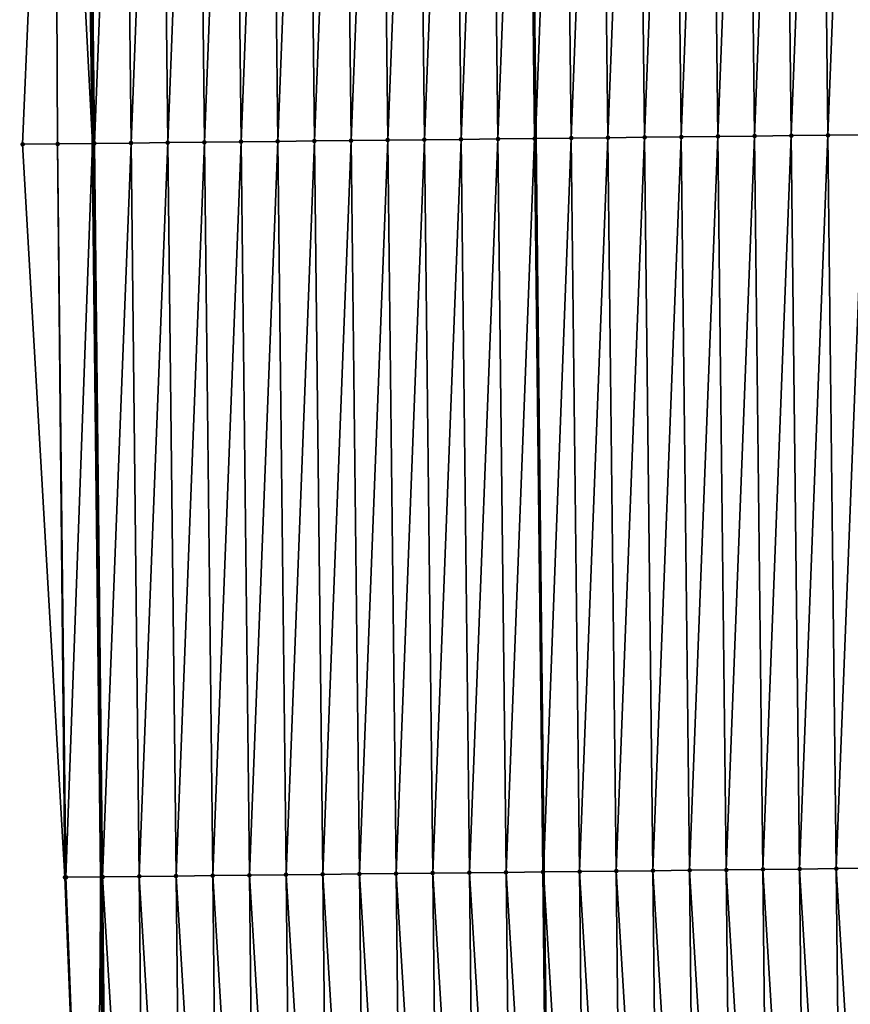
# Model space of a CAD drawing. Header units: feet. Extents: x 2007189 to 2022806, y 818621 to 837694.
# Tile 321 of 656: x 2011353 to 2011376, y 829023 to 829050. Entities that reach past the tile are written whole.
import ezdxf

# ---------------------------------------------------------------- set-up
doc = ezdxf.new("R2010")
doc.units = ezdxf.units.FT
doc.header["$MEASUREMENT"] = 0
for name, color, linetype, lineweight in [('EP_Travel Lane', 172, 'Continuous', 53), ('Road Shots', 141, 'Continuous', 100), ('Road X-Section', 40, 'Continuous', 13), ('STRIPING', 60, 'Continuous', 53)]:
    doc.layers.add(name, color=color, linetype=linetype, lineweight=lineweight)
doc.layers.add('I-77-MM17-21_SB-Surface-Border', color=7, linetype='Continuous')
doc.layers.add('I-77-MM17-21_SB-Surface-TIN', color=7, linetype='Continuous')

msp = doc.modelspace()

# ---------------------------------------------------------------- linework, layer by layer
at = {"layer": 'EP_Travel Lane'}
msp.add_polyline3d([(2011354.749587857, 829086.9643063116, 317.1524679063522), (2011354.979581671, 829066.9660118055, 317.0286059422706), (2011355.209577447, 829046.9675467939, 316.9328874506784), (2011355.439570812, 829026.9692913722, 316.8025781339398), (2011355.633534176, 829006.9840589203, 316.6913245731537), (2011355.821723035, 828986.9853854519, 316.5551894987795), (2011356.009913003, 828966.9865940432, 316.4383833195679), (2011356.19810302, 828946.9877975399, 316.3224105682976), (2011356.386292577, 828926.9890499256, 316.1984395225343), (2011356.574481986, 828906.9903179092, 316.0719165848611), (2011356.762671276, 828886.9915987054, 315.9433314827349), (2011356.950861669, 828866.992762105, 315.8339187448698), (2011357.139050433, 828846.9940987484, 315.696163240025), (2011357.327239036, 828826.995452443, 315.5556009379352), (2011357.535501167, 828806.9998870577, 315.4221144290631), (2011357.747121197, 828787.0012546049, 315.3215290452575), (2011357.958739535, 828767.0027819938, 315.1930798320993), (2011358.170357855, 828747.0043111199, 315.064400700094)], dxfattribs=at)
at = {"layer": 'I-77-MM17-21_SB-Surface-Border', "color": 3, "linetype": 'Continuous', "lineweight": -3}
msp.add_polyline3d([(2011356.669635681, 828746.9886572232, 315.024594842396), (2011357.350865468, 828766.9964450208, 315.1763109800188), (2011356.27611999, 828786.9858623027, 315.2909297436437), (2011356.067860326, 828806.9845930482, 315.3806073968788), (2011355.335832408, 828826.9744574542, 315.4975312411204), (2011355.622954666, 828846.9780881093, 315.6563314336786), (2011354.037516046, 828866.9620809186, 315.7434684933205), (2011354.46445267, 828886.9673824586, 315.8741251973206), (2011353.22869674, 828906.9551135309, 315.9629740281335), (2011353.799391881, 828926.9618330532, 316.1137954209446), (2011354.332915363, 828946.96812921, 316.2686811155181), (2011354.131869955, 828966.9667951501, 316.3834662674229), (2011354.097969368, 828986.9671800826, 316.5101890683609), (2011355.257987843, 829006.9800873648, 316.6823774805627), (2011354.461545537, 829026.9583566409, 316.777838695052), (2011353.307004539, 829046.9462924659, 316.8819204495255), (2011354.165455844, 829066.956908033, 317.0082613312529), (2011354.586643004, 829086.9624844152, 317.1483636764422)], dxfattribs=at)
at = {"layer": 'I-77-MM17-21_SB-Surface-TIN', "color": 128, "linetype": 'Continuous', "lineweight": -3}
for points in [[(2011363.262666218, 829047.0580877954, 317.0534414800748), (2011364.03594544, 829067.0677459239, 317.1784821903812), (2011363.03600847, 829067.0565180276, 317.1611364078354)], [(2011363.262666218, 829047.0580877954, 317.0534414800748), (2011364.262603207, 829047.0693140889, 317.0710516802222), (2011364.03594544, 829067.0677459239, 317.1784821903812)], [(2011364.262603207, 829047.0693140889, 317.0710516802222), (2011365.035882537, 829067.0789627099, 317.1976607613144), (2011364.03594544, 829067.0677459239, 317.1784821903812)], [(2011364.262603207, 829047.0693140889, 317.0710516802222), (2011365.262540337, 829047.0805278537, 317.090728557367), (2011365.035882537, 829067.0789627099, 317.1976607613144)], [(2011365.262540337, 829047.0805278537, 317.090728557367), (2011366.035819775, 829067.090167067, 317.2188895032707), (2011365.035882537, 829067.0789627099, 317.1976607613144)], [(2011365.262540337, 829047.0805278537, 317.090728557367), (2011366.26247756, 829047.0917335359, 317.1117387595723), (2011366.035819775, 829067.090167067, 317.2188895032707)], [(2011366.26247756, 829047.0917335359, 317.1117387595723), (2011367.035757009, 829067.1013716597, 317.2400794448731), (2011366.035819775, 829067.090167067, 317.2188895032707)], [(2011366.26247756, 829047.0917335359, 317.1117387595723), (2011367.262414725, 829047.1029442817, 317.1319136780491), (2011367.035757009, 829067.1013716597, 317.2400794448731)], [(2011367.262414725, 829047.1029442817, 317.1319136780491), (2011367.059931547, 829067.1016428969, 317.2405332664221), (2011367.035757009, 829067.1013716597, 317.2400794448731)], [(2011368.035694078, 829067.1125909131, 317.2588509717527), (2011367.059931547, 829067.1016428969, 317.2405332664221), (2011367.285335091, 829047.1032014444, 317.1323444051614)], [(2011367.262414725, 829047.1029442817, 317.1319136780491), (2011367.285335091, 829047.1032014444, 317.1323444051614), (2011367.059931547, 829067.1016428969, 317.2405332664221)], [(2011368.262351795, 829047.114163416, 317.1507048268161), (2011368.035694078, 829067.1125909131, 317.2588509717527), (2011367.285335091, 829047.1032014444, 317.1323444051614)], [(2011368.262351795, 829047.114163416, 317.1507048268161), (2011369.035630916, 829067.1238305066, 317.274267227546), (2011368.035694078, 829067.1125909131, 317.2588509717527)], [(2011368.262351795, 829047.114163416, 317.1507048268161), (2011369.262288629, 829047.1254033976, 317.1660570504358), (2011369.035630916, 829067.1238305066, 317.274267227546)], [(2011369.262288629, 829047.1254033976, 317.1660570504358), (2011370.035567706, 829067.1350744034, 317.288973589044), (2011369.035630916, 829067.1238305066, 317.274267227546)], [(2011369.262288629, 829047.1254033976, 317.1660570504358), (2011370.262225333, 829047.1366547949, 317.179526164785), (2011370.035567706, 829067.1350744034, 317.288973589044)], [(2011370.262225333, 829047.1366547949, 317.179526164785), (2011371.035504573, 829067.1463114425, 317.3048112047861), (2011370.035567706, 829067.1350744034, 317.288973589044)], [(2011370.262225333, 829047.1366547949, 317.179526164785), (2011371.262162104, 829047.1479003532, 317.1939584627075), (2011371.035504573, 829067.1463114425, 317.3048112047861)], [(2011371.262162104, 829047.1479003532, 317.1939584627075), (2011372.035441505, 829067.1575427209, 317.3215991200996), (2011371.035504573, 829067.1463114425, 317.3048112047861)], [(2011371.262162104, 829047.1479003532, 317.1939584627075), (2011372.262098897, 829047.159143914, 317.2087202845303), (2011372.035441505, 829067.1575427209, 317.3215991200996)], [(2011372.262098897, 829047.159143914, 317.2087202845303), (2011373.035378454, 829067.1687725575, 317.3386248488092), (2011372.035441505, 829067.1575427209, 317.3215991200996)], [(2011372.262098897, 829047.159143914, 317.2087202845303), (2011373.262035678, 829047.1703885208, 317.2233095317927), (2011373.035378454, 829067.1687725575, 317.3386248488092)], [(2011373.262035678, 829047.1703885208, 317.2233095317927), (2011374.035315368, 829067.1800054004, 317.3551546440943), (2011373.035378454, 829067.1687725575, 317.3386248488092)], [(2011373.262035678, 829047.1703885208, 317.2233095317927), (2011374.261972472, 829047.1816320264, 317.2380804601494), (2011374.035315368, 829067.1800054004, 317.3551546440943)], [(2011374.261972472, 829047.1816320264, 317.2380804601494), (2011375.03525227, 829067.1912394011, 317.3714934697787), (2011374.035315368, 829067.1800054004, 317.3551546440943)], [(2011374.261972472, 829047.1816320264, 317.2380804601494), (2011375.261909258, 829047.1928762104, 317.252739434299), (2011375.03525227, 829067.1912394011, 317.3714934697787)], [(2011375.261909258, 829047.1928762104, 317.252739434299), (2011376.035189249, 829067.2024665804, 317.3889575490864), (2011375.03525227, 829067.1912394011, 317.3714934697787)], [(2011375.261909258, 829047.1928762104, 317.252739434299), (2011376.261846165, 829047.2041097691, 317.2691511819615), (2011376.035189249, 829067.2024665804, 317.3889575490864)], [(2011354.263234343, 829046.9569606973, 316.9098713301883), (2011354.165455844, 829066.956908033, 317.0082613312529), (2011353.307004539, 829046.9462924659, 316.8819204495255)], [(2011354.165455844, 829066.956908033, 317.0082613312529), (2011355.209577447, 829046.9675467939, 316.9328874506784), (2011354.979581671, 829066.9660118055, 317.0286059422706)], [(2011354.263234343, 829046.9569606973, 316.9098713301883), (2011355.209577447, 829046.9675467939, 316.9328874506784), (2011354.165455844, 829066.956908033, 317.0082613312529)], [(2011355.03651323, 829066.9666484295, 317.0300286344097), (2011354.979581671, 829066.9660118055, 317.0286059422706), (2011355.209577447, 829046.9675467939, 316.9328874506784)], [(2011355.263171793, 829046.9681463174, 316.9341909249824), (2011356.036450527, 829066.9778475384, 317.0521231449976), (2011355.03651323, 829066.9666484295, 317.0300286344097)], [(2011355.263171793, 829046.9681463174, 316.9341909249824), (2011355.03651323, 829066.9666484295, 317.0300286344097), (2011355.209577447, 829046.9675467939, 316.9328874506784)], [(2011355.263171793, 829046.9681463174, 316.9341909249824), (2011356.263108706, 829046.9793793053, 316.9506968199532), (2011356.036450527, 829066.9778475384, 317.0521231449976)], [(2011356.263108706, 829046.9793793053, 316.9506968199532), (2011357.036387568, 829066.9890692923, 317.0704822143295), (2011356.036450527, 829066.9778475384, 317.0521231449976)], [(2011356.263108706, 829046.9793793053, 316.9506968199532), (2011357.263045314, 829046.9906392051, 316.9627633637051), (2011357.036387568, 829066.9890692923, 317.0704822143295)], [(2011357.263045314, 829046.9906392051, 316.9627633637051), (2011358.036324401, 829067.0003092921, 317.085831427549), (2011357.036387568, 829066.9890692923, 317.0704822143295)], [(2011357.263045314, 829046.9906392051, 316.9627633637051), (2011358.262982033, 829047.001889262, 316.9764536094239), (2011358.036324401, 829067.0003092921, 317.085831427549)], [(2011358.262982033, 829047.001889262, 316.9764536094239), (2011359.036261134, 829067.0115581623, 317.0997173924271), (2011358.036324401, 829067.0003092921, 317.085831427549)], [(2011358.262982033, 829047.001889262, 316.9764536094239), (2011359.262918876, 829047.0131284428, 316.9919379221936), (2011359.036261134, 829067.0115581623, 317.0997173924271)], [(2011359.262918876, 829047.0131284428, 316.9919379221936), (2011360.036197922, 829067.0228021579, 317.1144074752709), (2011359.036261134, 829067.0115581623, 317.0997173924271)], [(2011359.262918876, 829047.0131284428, 316.9919379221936), (2011360.262855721, 829047.0243674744, 317.0074468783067), (2011360.036197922, 829067.0228021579, 317.1144074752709)], [(2011360.262855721, 829047.0243674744, 317.0074468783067), (2011361.036134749, 829067.0340427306, 317.12966223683), (2011360.036197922, 829067.0228021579, 317.1144074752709)], [(2011360.262855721, 829047.0243674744, 317.0074468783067), (2011361.262792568, 829047.035606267, 317.0229952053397), (2011361.036134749, 829067.0340427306, 317.12966223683)], [(2011361.262792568, 829047.035606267, 317.0229952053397), (2011362.036071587, 829067.0452823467, 317.1450747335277), (2011361.036134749, 829067.0340427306, 317.12966223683)], [(2011361.262792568, 829047.035606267, 317.0229952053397), (2011362.262729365, 829047.046849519, 317.037807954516), (2011362.036071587, 829067.0452823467, 317.1450747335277)], [(2011362.262729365, 829047.046849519, 317.037807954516), (2011363.03600847, 829067.0565180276, 317.1611364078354), (2011362.036071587, 829067.0452823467, 317.1450747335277)], [(2011362.262729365, 829047.046849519, 317.037807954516), (2011363.262666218, 829047.0580877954, 317.0534414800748), (2011363.03600847, 829067.0565180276, 317.1611364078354)], [(2011375.261909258, 829047.1928762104, 317.252739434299), (2011375.488567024, 829027.194444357, 317.14531035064), (2011376.261846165, 829047.2041097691, 317.2691511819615)], [(2011376.261846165, 829047.2041097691, 317.2691511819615), (2011375.488567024, 829027.194444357, 317.14531035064), (2011376.488503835, 829027.2056863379, 317.1603335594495)], [(2011354.263234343, 829046.9569606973, 316.9098713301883), (2011353.307004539, 829046.9462924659, 316.8819204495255), (2011354.461545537, 829026.9583566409, 316.777838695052)], [(2011354.263234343, 829046.9569606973, 316.9098713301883), (2011354.489890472, 829026.9586733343, 316.7785911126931), (2011355.209577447, 829046.9675467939, 316.9328874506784)], [(2011354.263234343, 829046.9569606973, 316.9098713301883), (2011354.461545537, 829026.9583566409, 316.777838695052), (2011354.489890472, 829026.9586733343, 316.7785911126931)], [(2011354.489890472, 829026.9586733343, 316.7785911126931), (2011355.439570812, 829026.9692913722, 316.8025781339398), (2011355.209577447, 829046.9675467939, 316.9328874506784)], [(2011355.263171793, 829046.9681463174, 316.9341909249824), (2011355.209577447, 829046.9675467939, 316.9328874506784), (2011355.439570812, 829026.9692913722, 316.8025781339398)], [(2011355.263171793, 829046.9681463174, 316.9341909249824), (2011355.489827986, 829026.96985328, 316.8038475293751), (2011356.263108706, 829046.9793793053, 316.9506968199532)], [(2011355.263171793, 829046.9681463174, 316.9341909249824), (2011355.439570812, 829026.9692913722, 316.8025781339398), (2011355.489827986, 829026.96985328, 316.8038475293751)], [(2011356.263108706, 829046.9793793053, 316.9506968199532), (2011355.489827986, 829026.96985328, 316.8038475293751), (2011356.489765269, 829026.9810535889, 316.8257448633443)], [(2011356.263108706, 829046.9793793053, 316.9506968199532), (2011356.489765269, 829026.9810535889, 316.8257448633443), (2011357.263045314, 829046.9906392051, 316.9627633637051)], [(2011357.263045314, 829046.9906392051, 316.9627633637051), (2011356.489765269, 829026.9810535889, 316.8257448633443), (2011357.489702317, 829026.9922746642, 316.8442166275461)], [(2011357.263045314, 829046.9906392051, 316.9627633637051), (2011357.489702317, 829026.9922746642, 316.8442166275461), (2011358.262982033, 829047.001889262, 316.9764536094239)], [(2011358.262982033, 829047.001889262, 316.9764536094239), (2011357.489702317, 829026.9922746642, 316.8442166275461), (2011358.489639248, 829027.003506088, 316.8609812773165)], [(2011358.262982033, 829047.001889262, 316.9764536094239), (2011358.489639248, 829027.003506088, 316.8609812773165), (2011359.262918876, 829047.0131284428, 316.9919379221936)], [(2011359.262918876, 829047.0131284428, 316.9919379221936), (2011358.489639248, 829027.003506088, 316.8609812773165), (2011359.489576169, 829027.0147383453, 316.8776084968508)], [(2011359.262918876, 829047.0131284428, 316.9919379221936), (2011359.489576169, 829027.0147383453, 316.8776084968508), (2011360.262855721, 829047.0243674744, 317.0074468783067)], [(2011360.262855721, 829047.0243674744, 317.0074468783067), (2011359.489576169, 829027.0147383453, 316.8776084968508), (2011360.489513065, 829027.0259729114, 316.8938548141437)], [(2011360.262855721, 829047.0243674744, 317.0074468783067), (2011360.489513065, 829027.0259729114, 316.8938548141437), (2011361.262792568, 829047.035606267, 317.0229952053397)], [(2011361.262792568, 829047.035606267, 317.0229952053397), (2011360.489513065, 829027.0259729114, 316.8938548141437), (2011361.489449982, 829027.0372054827, 316.9104301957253)], [(2011361.262792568, 829047.035606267, 317.0229952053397), (2011361.489449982, 829027.0372054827, 316.9104301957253), (2011362.262729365, 829047.046849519, 317.037807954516)], [(2011362.262729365, 829047.046849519, 317.037807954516), (2011361.489449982, 829027.0372054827, 316.9104301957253), (2011362.489386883, 829027.0484395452, 316.9267596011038)], [(2011362.262729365, 829047.046849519, 317.037807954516), (2011362.489386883, 829027.0484395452, 316.9267596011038), (2011363.262666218, 829047.0580877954, 317.0534414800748)], [(2011363.262666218, 829047.0580877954, 317.0534414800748), (2011362.489386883, 829027.0484395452, 316.9267596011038), (2011363.489323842, 829027.0596684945, 316.9439324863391)], [(2011363.262666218, 829047.0580877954, 317.0534414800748), (2011363.489323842, 829027.0596684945, 316.9439324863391), (2011364.262603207, 829047.0693140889, 317.0710516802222)], [(2011364.262603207, 829047.0693140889, 317.0710516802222), (2011363.489323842, 829027.0596684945, 316.9439324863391), (2011364.489260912, 829027.0708876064, 316.9627280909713)], [(2011364.262603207, 829047.0693140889, 317.0710516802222), (2011364.489260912, 829027.0708876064, 316.9627280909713), (2011365.262540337, 829047.0805278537, 317.090728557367)], [(2011365.262540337, 829047.0805278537, 317.090728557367), (2011364.489260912, 829027.0708876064, 316.9627280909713), (2011365.489198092, 829027.0820969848, 316.9831293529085)], [(2011365.262540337, 829047.0805278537, 317.090728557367), (2011365.489198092, 829027.0820969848, 316.9831293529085), (2011366.26247756, 829047.0917335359, 317.1117387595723)], [(2011366.26247756, 829047.0917335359, 317.1117387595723), (2011365.489198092, 829027.0820969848, 316.9831293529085), (2011366.489135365, 829027.0932982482, 317.0048692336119)], [(2011366.26247756, 829047.0917335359, 317.1117387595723), (2011366.489135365, 829027.0932982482, 317.0048692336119), (2011367.262414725, 829047.1029442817, 317.1319136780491)], [(2011367.262414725, 829047.1029442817, 317.1319136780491), (2011366.489135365, 829027.0932982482, 317.0048692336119), (2011367.489072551, 829027.1045071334, 317.0253518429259)], [(2011367.262414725, 829047.1029442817, 317.1319136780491), (2011367.489072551, 829027.1045071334, 317.0253518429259), (2011367.285335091, 829047.1032014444, 317.1323444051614)], [(2011368.262351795, 829047.114163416, 317.1507048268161), (2011367.285335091, 829047.1032014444, 317.1323444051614), (2011367.510738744, 829027.1047502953, 317.0257473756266)], [(2011367.489072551, 829027.1045071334, 317.0253518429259), (2011367.510738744, 829027.1047502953, 317.0257473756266), (2011367.285335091, 829047.1032014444, 317.1323444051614)], [(2011368.262351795, 829047.114163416, 317.1507048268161), (2011367.510738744, 829027.1047502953, 317.0257473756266), (2011368.489009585, 829027.115729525, 317.0436064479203)], [(2011368.262351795, 829047.114163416, 317.1507048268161), (2011368.489009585, 829027.115729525, 317.0436064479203), (2011369.262288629, 829047.1254033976, 317.1660570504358)], [(2011369.262288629, 829047.1254033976, 317.1660570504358), (2011368.489009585, 829027.115729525, 317.0436064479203), (2011369.488946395, 829027.1269714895, 317.0586323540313)], [(2011369.262288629, 829047.1254033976, 317.1660570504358), (2011369.488946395, 829027.1269714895, 317.0586323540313), (2011370.262225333, 829047.1366547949, 317.179526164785)], [(2011370.262225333, 829047.1366547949, 317.179526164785), (2011369.488946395, 829027.1269714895, 317.0586323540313), (2011370.488883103, 829027.1382225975, 317.0721499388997)], [(2011370.262225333, 829047.1366547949, 317.179526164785), (2011370.488883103, 829027.1382225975, 317.0721499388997), (2011371.262162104, 829047.1479003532, 317.1939584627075)], [(2011371.262162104, 829047.1479003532, 317.1939584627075), (2011370.488883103, 829027.1382225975, 317.0721499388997), (2011371.488819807, 829027.149474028, 317.0856143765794)], [(2011371.262162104, 829047.1479003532, 317.1939584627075), (2011371.488819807, 829027.149474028, 317.0856143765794), (2011372.262098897, 829047.159143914, 317.2087202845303)], [(2011372.262098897, 829047.159143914, 317.2087202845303), (2011371.488819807, 829027.149474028, 317.0856143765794), (2011372.488756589, 829027.1607185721, 317.1002147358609)], [(2011372.262098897, 829047.159143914, 317.2087202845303), (2011372.488756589, 829027.1607185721, 317.1002147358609), (2011373.262035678, 829047.1703885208, 317.2233095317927)], [(2011373.262035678, 829047.1703885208, 317.2233095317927), (2011372.488756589, 829027.1607185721, 317.1002147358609), (2011373.488693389, 829027.171961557, 317.1150723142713)], [(2011373.262035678, 829047.1703885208, 317.2233095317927), (2011373.488693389, 829027.171961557, 317.1150723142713), (2011374.261972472, 829047.1816320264, 317.2380804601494)], [(2011374.261972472, 829047.1816320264, 317.2380804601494), (2011373.488693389, 829027.171961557, 317.1150723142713), (2011374.488630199, 829027.1832035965, 317.1300858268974)], [(2011374.261972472, 829047.1816320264, 317.2380804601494), (2011374.488630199, 829027.1832035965, 317.1300858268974), (2011375.261909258, 829047.1928762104, 317.252739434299)], [(2011375.261909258, 829047.1928762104, 317.252739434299), (2011374.488630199, 829027.1832035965, 317.1300858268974), (2011375.488567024, 829027.194444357, 317.14531035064)], [(2011364.705397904, 829007.0803705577, 316.8464413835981), (2011364.489260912, 829027.0708876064, 316.9627280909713), (2011363.489323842, 829027.0596684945, 316.9439324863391)], [(2011365.70534157, 829007.0909854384, 316.8637096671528), (2011365.489198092, 829027.0820969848, 316.9831293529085), (2011364.489260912, 829027.0708876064, 316.9627280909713)], [(2011364.705397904, 829007.0803705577, 316.8464413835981), (2011365.70534157, 829007.0909854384, 316.8637096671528), (2011364.489260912, 829027.0708876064, 316.9627280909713)], [(2011366.705285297, 829007.1015946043, 316.8819129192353), (2011366.489135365, 829027.0932982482, 317.0048692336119), (2011365.489198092, 829027.0820969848, 316.9831293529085)], [(2011365.70534157, 829007.0909854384, 316.8637096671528), (2011366.705285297, 829007.1015946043, 316.8819129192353), (2011365.489198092, 829027.0820969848, 316.9831293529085)], [(2011367.705228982, 829007.112207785, 316.8994593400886), (2011367.489072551, 829027.1045071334, 317.0253518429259), (2011366.489135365, 829027.0932982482, 317.0048692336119)], [(2011366.705285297, 829007.1015946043, 316.8819129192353), (2011367.705228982, 829007.112207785, 316.8994593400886), (2011366.489135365, 829027.0932982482, 317.0048692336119)], [(2011367.489072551, 829027.1045071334, 317.0253518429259), (2011367.727162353, 829007.1124406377, 316.8998349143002), (2011367.510738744, 829027.1047502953, 317.0257473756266)], [(2011367.705228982, 829007.112207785, 316.8994593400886), (2011367.727162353, 829007.1124406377, 316.8998349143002), (2011367.489072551, 829027.1045071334, 317.0253518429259)], [(2011368.705172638, 829007.1228235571, 316.9165817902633), (2011368.489009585, 829027.115729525, 317.0436064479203), (2011367.510738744, 829027.1047502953, 317.0257473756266)], [(2011368.705172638, 829007.1228235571, 316.9165817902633), (2011367.510738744, 829027.1047502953, 317.0257473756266), (2011367.727162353, 829007.1124406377, 316.8998349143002)], [(2011369.705116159, 829007.133451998, 316.9316316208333), (2011369.488946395, 829027.1269714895, 317.0586323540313), (2011368.489009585, 829027.115729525, 317.0436064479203)], [(2011368.705172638, 829007.1228235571, 316.9165817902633), (2011369.705116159, 829007.133451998, 316.9316316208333), (2011368.489009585, 829027.115729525, 317.0436064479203)], [(2011370.705059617, 829007.144086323, 316.9457187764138), (2011370.488883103, 829027.1382225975, 317.0721499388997), (2011369.488946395, 829027.1269714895, 317.0586323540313)], [(2011369.705116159, 829007.133451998, 316.9316316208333), (2011370.705059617, 829007.144086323, 316.9457187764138), (2011369.488946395, 829027.1269714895, 317.0586323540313)], [(2011371.705003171, 829007.1547115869, 316.9612883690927), (2011371.488819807, 829027.149474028, 317.0856143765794), (2011370.488883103, 829027.1382225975, 317.0721499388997)], [(2011370.705059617, 829007.144086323, 316.9457187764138), (2011371.705003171, 829007.1547115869, 316.9612883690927), (2011370.488883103, 829027.1382225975, 317.0721499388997)], [(2011372.70494682, 829007.1653281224, 316.9782859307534), (2011372.488756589, 829027.1607185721, 317.1002147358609), (2011371.488819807, 829027.149474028, 317.0856143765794)], [(2011371.705003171, 829007.1547115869, 316.9612883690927), (2011372.70494682, 829007.1653281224, 316.9782859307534), (2011371.488819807, 829027.149474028, 317.0856143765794)], [(2011373.704890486, 829007.1759429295, 316.9955662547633), (2011373.488693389, 829027.171961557, 317.1150723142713), (2011372.488756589, 829027.1607185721, 317.1002147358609)], [(2011372.70494682, 829007.1653281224, 316.9782859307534), (2011373.704890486, 829007.1759429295, 316.9955662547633), (2011372.488756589, 829027.1607185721, 317.1002147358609)], [(2011374.704834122, 829007.1865607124, 317.0123597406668), (2011374.488630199, 829027.1832035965, 317.1300858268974), (2011373.488693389, 829027.171961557, 317.1150723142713)], [(2011373.704890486, 829007.1759429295, 316.9955662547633), (2011374.704834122, 829007.1865607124, 317.0123597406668), (2011373.488693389, 829027.171961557, 317.1150723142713)], [(2011375.704777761, 829007.1971780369, 317.0292282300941), (2011375.488567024, 829027.194444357, 317.14531035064), (2011374.488630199, 829027.1832035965, 317.1300858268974)], [(2011374.704834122, 829007.1865607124, 317.0123597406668), (2011375.704777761, 829007.1971780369, 317.0292282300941), (2011374.488630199, 829027.1832035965, 317.1300858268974)], [(2011376.704721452, 829007.207790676, 317.0468632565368), (2011376.488503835, 829027.2056863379, 317.1603335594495), (2011375.488567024, 829027.194444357, 317.14531035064)], [(2011375.704777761, 829007.1971780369, 317.0292282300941), (2011376.704721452, 829007.207790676, 317.0468632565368), (2011375.488567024, 829027.194444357, 317.14531035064)], [(2011355.257987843, 829006.9800873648, 316.6823774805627), (2011354.489890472, 829026.9586733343, 316.7785911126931), (2011354.461545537, 829026.9583566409, 316.777838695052)], [(2011355.257987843, 829006.9800873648, 316.6823774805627), (2011355.439570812, 829026.9692913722, 316.8025781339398), (2011354.489890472, 829026.9586733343, 316.7785911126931)], [(2011355.257987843, 829006.9800873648, 316.6823774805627), (2011355.633534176, 829006.9840589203, 316.6913245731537), (2011355.439570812, 829026.9692913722, 316.8025781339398)], [(2011355.705905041, 829006.9848242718, 316.6930487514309), (2011355.489827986, 829026.96985328, 316.8038475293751), (2011355.439570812, 829026.9692913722, 316.8025781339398)], [(2011355.705905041, 829006.9848242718, 316.6930487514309), (2011355.439570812, 829026.9692913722, 316.8025781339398), (2011355.633534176, 829006.9840589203, 316.6913245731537)], [(2011356.705848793, 829006.9954311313, 316.7116293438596), (2011356.489765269, 829026.9810535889, 316.8257448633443), (2011355.489827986, 829026.96985328, 316.8038475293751)], [(2011355.705905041, 829006.9848242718, 316.6930487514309), (2011356.705848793, 829006.9954311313, 316.7116293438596), (2011355.489827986, 829026.96985328, 316.8038475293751)], [(2011357.705792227, 829007.0060676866, 316.7253515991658), (2011357.489702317, 829026.9922746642, 316.8442166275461), (2011356.489765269, 829026.9810535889, 316.8257448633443)], [(2011356.705848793, 829006.9954311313, 316.7116293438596), (2011357.705792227, 829007.0060676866, 316.7253515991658), (2011356.489765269, 829026.9810535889, 316.8257448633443)], [(2011358.705735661, 829007.0167041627, 316.7390868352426), (2011358.489639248, 829027.003506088, 316.8609812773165), (2011357.489702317, 829026.9922746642, 316.8442166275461)], [(2011357.705792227, 829007.0060676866, 316.7253515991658), (2011358.705735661, 829007.0167041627, 316.7390868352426), (2011357.489702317, 829026.9922746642, 316.8442166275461)], [(2011359.705679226, 829007.0273285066, 316.7548069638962), (2011359.489576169, 829027.0147383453, 316.8776084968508), (2011358.489639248, 829027.003506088, 316.8609812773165)], [(2011358.705735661, 829007.0167041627, 316.7390868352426), (2011359.705679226, 829007.0273285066, 316.7548069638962), (2011358.489639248, 829027.003506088, 316.8609812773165)], [(2011360.705622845, 829007.0379477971, 316.7713537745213), (2011360.489513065, 829027.0259729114, 316.8938548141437), (2011359.489576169, 829027.0147383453, 316.8776084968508)], [(2011359.705679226, 829007.0273285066, 316.7548069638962), (2011360.705622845, 829007.0379477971, 316.7713537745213), (2011359.489576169, 829027.0147383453, 316.8776084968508)], [(2011361.705566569, 829007.0485572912, 316.7895033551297), (2011361.489449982, 829027.0372054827, 316.9104301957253), (2011360.489513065, 829027.0259729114, 316.8938548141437)], [(2011360.705622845, 829007.0379477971, 316.7713537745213), (2011361.705566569, 829007.0485572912, 316.7895033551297), (2011360.489513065, 829027.0259729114, 316.8938548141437)], [(2011362.705510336, 829007.059162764, 316.8083107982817), (2011362.489386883, 829027.0484395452, 316.9267596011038), (2011361.489449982, 829027.0372054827, 316.9104301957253)], [(2011361.705566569, 829007.0485572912, 316.7895033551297), (2011362.705510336, 829007.059162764, 316.8083107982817), (2011361.489449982, 829027.0372054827, 316.9104301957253)], [(2011363.705454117, 829007.0697669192, 316.8273338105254), (2011363.489323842, 829027.0596684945, 316.9439324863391), (2011362.489386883, 829027.0484395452, 316.9267596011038)], [(2011362.705510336, 829007.059162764, 316.8083107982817), (2011363.705454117, 829007.0697669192, 316.8273338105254), (2011362.489386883, 829027.0484395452, 316.9267596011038)], [(2011363.705454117, 829007.0697669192, 316.8273338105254), (2011364.705397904, 829007.0803705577, 316.8464413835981), (2011363.489323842, 829027.0596684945, 316.9439324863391)]]:
    msp.add_3dface(points, dxfattribs=at)
at = {"layer": 'Road Shots', "lineweight": 100}
for p in [(2011353.307004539, 829046.9462924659, 316.8819204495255), (2011354.263234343, 829046.9569606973, 316.9098713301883), (2011355.263171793, 829046.9681463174, 316.9341909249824), (2011356.263108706, 829046.9793793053, 316.9506968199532), (2011357.263045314, 829046.9906392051, 316.9627633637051), (2011358.262982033, 829047.001889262, 316.9764536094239), (2011359.262918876, 829047.0131284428, 316.9919379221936), (2011360.262855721, 829047.0243674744, 317.0074468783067), (2011361.262792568, 829047.035606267, 317.0229952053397), (2011362.262729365, 829047.046849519, 317.037807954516), (2011363.262666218, 829047.0580877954, 317.0534414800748), (2011364.262603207, 829047.0693140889, 317.0710516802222), (2011365.262540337, 829047.0805278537, 317.090728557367), (2011366.26247756, 829047.0917335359, 317.1117387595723), (2011367.262414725, 829047.1029442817, 317.1319136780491), (2011368.262351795, 829047.114163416, 317.1507048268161), (2011369.262288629, 829047.1254033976, 317.1660570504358), (2011370.262225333, 829047.1366547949, 317.179526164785), (2011371.262162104, 829047.1479003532, 317.1939584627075), (2011372.262098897, 829047.159143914, 317.2087202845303), (2011373.262035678, 829047.1703885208, 317.2233095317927), (2011374.261972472, 829047.1816320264, 317.2380804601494), (2011375.261909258, 829047.1928762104, 317.252739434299), (2011364.489260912, 829027.0708876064, 316.9627280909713), (2011365.489198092, 829027.0820969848, 316.9831293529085), (2011366.489135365, 829027.0932982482, 317.0048692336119), (2011367.489072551, 829027.1045071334, 317.0253518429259), (2011368.489009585, 829027.115729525, 317.0436064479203), (2011369.488946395, 829027.1269714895, 317.0586323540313), (2011370.488883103, 829027.1382225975, 317.0721499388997), (2011371.488819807, 829027.149474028, 317.0856143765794), (2011372.488756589, 829027.1607185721, 317.1002147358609), (2011373.488693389, 829027.171961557, 317.1150723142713), (2011374.488630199, 829027.1832035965, 317.1300858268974), (2011375.488567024, 829027.194444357, 317.14531035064), (2011354.461545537, 829026.9583566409, 316.777838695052), (2011354.489890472, 829026.9586733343, 316.7785911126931), (2011355.489827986, 829026.96985328, 316.8038475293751), (2011356.489765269, 829026.9810535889, 316.8257448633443), (2011357.489702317, 829026.9922746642, 316.8442166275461), (2011358.489639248, 829027.003506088, 316.8609812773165), (2011359.489576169, 829027.0147383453, 316.8776084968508), (2011360.489513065, 829027.0259729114, 316.8938548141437), (2011361.489449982, 829027.0372054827, 316.9104301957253), (2011362.489386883, 829027.0484395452, 316.9267596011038), (2011363.489323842, 829027.0596684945, 316.9439324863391)]:
    msp.add_point(p, dxfattribs=at)
at = {"layer": 'Road X-Section', "extrusion": (-0.01133284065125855, 0.9999174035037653, 0.006062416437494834), "elevation": 806186.0444679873, "flags": 128}
msp.add_lwpolyline([(-2020662.721644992, -4570.545785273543), (-2020661.721644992, -4570.50633386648), (-2020660.721644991, -4570.465106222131), (-2020659.721644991, -4570.427271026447), (-2020658.721644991, -4570.39788826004), (-2020657.721644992, -4570.372354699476), (-2020656.721644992, -4570.346732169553), (-2020655.721644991, -4570.328916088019), (-2020654.721644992, -4570.313615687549), (-2020653.721644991, -4570.303861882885), (-2020652.721644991, -4570.293078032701), (-2020651.721644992, -4570.283622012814), (-2020650.721644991, -4570.273315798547), (-2020649.721644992, -4570.262519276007), (-2020648.721644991, -4570.25198688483), (-2020647.721644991, -4570.237683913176), (-2020646.721644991, -4570.223046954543), (-2020645.721644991, -4570.216644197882), (-2020645.491260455, -4570.216413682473), (-2020645.255069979, -4570.216638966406), (-2020644.721644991, -4570.21896050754), (-2020644.357736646, -4570.22256615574), (-2020643.721644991, -4570.232451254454), (-2020642.721644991, -4570.250362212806), (-2020641.721644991, -4570.266774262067), (-2020640.721644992, -4570.281433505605), (-2020639.721644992, -4570.296204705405), (-2020638.721644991, -4570.310794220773), (-2020637.721644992, -4570.325556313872), (-2020636.721644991, -4570.339988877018), (-2020635.721644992, -4570.353458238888), (-2020634.721644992, -4570.368810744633), (-2020633.721644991, -4570.387602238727), (-2020632.721644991, -4570.407777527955), (-2020631.721644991, -4570.428788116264), (-2020630.721644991, -4570.448465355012), (-2020629.721644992, -4570.466075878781), (-2020628.721644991, -4570.481709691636), (-2020627.721644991, -4570.496522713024), (-2020626.721644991, -4570.512071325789), (-2020625.721644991, -4570.52758056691), (-2020624.721644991, -4570.543065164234), (-2020623.721644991, -4570.556755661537), (-2020622.721644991, -4570.568822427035), (-2020621.721644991, -4570.585328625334), (-2020620.721644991, -4570.609648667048), (-2020619.765355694, -4570.637600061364)], dxfattribs=at)
at = {"layer": 'Road X-Section', "extrusion": (-0.01133284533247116, 0.9999174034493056, 0.006062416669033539), "elevation": 806166.0350072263, "flags": 128}
msp.add_lwpolyline([(-2020661.725419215, -4570.499541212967), (-2020660.725419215, -4570.462717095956), (-2020659.725419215, -4570.429318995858), (-2020658.725419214, -4570.398931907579), (-2020657.725419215, -4570.372752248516), (-2020656.725419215, -4570.345962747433), (-2020655.725419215, -4570.330815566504), (-2020654.725419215, -4570.319680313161), (-2020653.725419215, -4570.308211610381), (-2020652.725419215, -4570.298938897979), (-2020651.725419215, -4570.288448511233), (-2020650.725419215, -4570.275957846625), (-2020649.725419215, -4570.262773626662), (-2020648.725419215, -4570.247680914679), (-2020647.725419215, -4570.231106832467), (-2020646.725419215, -4570.218287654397), (-2020645.725419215, -4570.213415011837), (-2020645.594405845, -4570.213335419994), (-2020645.401072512, -4570.213463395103), (-2020644.725419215, -4570.215844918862), (-2020644.344215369, -4570.218641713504), (-2020643.725419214, -4570.224998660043), (-2020642.725419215, -4570.23806059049), (-2020641.725419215, -4570.25308407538), (-2020640.725419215, -4570.268308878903), (-2020639.725419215, -4570.283322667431), (-2020638.725419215, -4570.298180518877), (-2020637.725419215, -4570.312781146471), (-2020636.725419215, -4570.326245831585), (-2020635.725419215, -4570.339763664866), (-2020634.725419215, -4570.354789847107), (-2020633.725419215, -4570.373044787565), (-2020632.725419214, -4570.393527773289), (-2020631.725419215, -4570.415268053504), (-2020630.725419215, -4570.435669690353), (-2020629.725419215, -4570.454465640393), (-2020628.725419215, -4570.471638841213), (-2020627.725419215, -4570.487968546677), (-2020626.725419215, -4570.504544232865), (-2020625.725419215, -4570.520790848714), (-2020624.725419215, -4570.537418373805), (-2020623.725419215, -4570.554183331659), (-2020622.725419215, -4570.572655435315), (-2020621.725419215, -4570.594553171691), (-2020620.725419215, -4570.619810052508), (-2020620.697072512, -4570.620562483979)], dxfattribs=at)
at = {"layer": 'STRIPING'}
msp.add_polyline3d([(2011366.834528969, 829087.0999986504, 317.362866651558), (2011367.059931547, 829067.1016428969, 317.2405332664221), (2011367.285335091, 829047.1032014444, 317.1323444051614), (2011367.510738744, 829027.1047502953, 317.0257473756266), (2011367.727162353, 829007.1124406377, 316.8998349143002), (2011367.942141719, 828987.1140544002, 316.7637169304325), (2011368.157121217, 828967.1156559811, 316.6296072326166), (2011368.37210048, 828947.1172794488, 316.4919167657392), (2011368.587081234, 828927.1187642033, 316.3769201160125), (2011368.802060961, 828907.1203443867, 316.2463109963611), (2011369.01704184, 828887.1218175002, 316.1332340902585), (2011369.232021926, 828867.1233643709, 316.0080750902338), (2011369.447002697, 828847.1248475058, 315.8933435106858), (2011369.661983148, 828827.1263604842, 315.7737216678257), (2011369.874091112, 828807.1292256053, 315.6388683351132), (2011370.085727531, 828787.1307326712, 315.5140376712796), (2011370.297365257, 828767.1321161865, 315.410656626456), (2011370.509002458, 828747.1335493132, 315.2986819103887)], dxfattribs=at)

doc.saveas('drawing.dxf')
